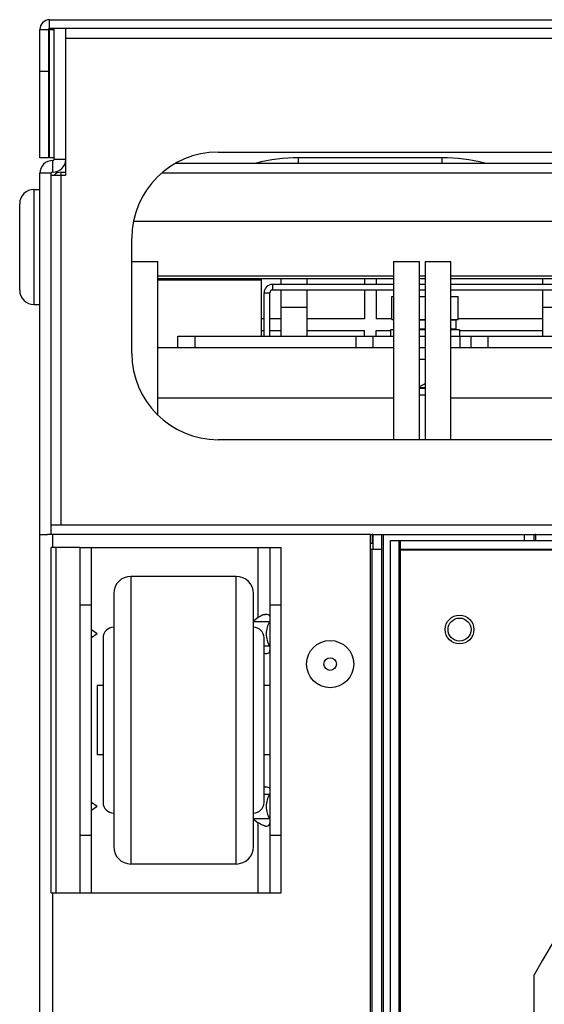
# Model space of a CAD drawing. Header units: millimetres. Extents: x 1117 to 38156, y -1945 to 7303.
# Tile 377 of 656: x 16329 to 16420, y 2323 to 2494. Entities that reach past the tile are written whole.
import ezdxf

# ---------------------------------------------------------------- set-up
doc = ezdxf.new("R2010")
doc.units = ezdxf.units.MM

msp = doc.modelspace()

# ---------------------------------------------------------------- linework, layer by layer
at = {"color": 7, "linetype": 'Continuous'}
for p, q in [((16334.161, 2469.689), (16334.161, 2493.689)), ((16334.161, 2493.689), (16665.761, 2493.689)), ((16332.461, 2469.689), (16332.461, 2491.989)), ((16332.461, 2491.989), (16333.961, 2491.989)), ((16333.961, 2491.989), (16333.961, 2469.689)), ((16334.161, 2492.189), (16665.761, 2492.189)), ((16334.161, 2491.989), (16334.961, 2491.989)), ((16334.961, 2469.408), (16334.961, 2492.189)), ((16336.961, 2466.689), (16336.961, 2492.189)), ((16336.961, 2490.489), (16663.261, 2490.489)), ((16333.961, 2484.689), (16332.461, 2484.689)), ((16333.961, 2469.689), (16332.461, 2469.689)), ((16334.961, 2469.689), (16334.161, 2469.689)), ((16363.461, 2470.689), (16638.461, 2470.689)), ((16377.461, 2468.689), (16377.461, 2469.689)), ((16402.461, 2469.689), (16377.461, 2469.689)), ((16402.461, 2468.689), (16402.461, 2469.689)), ((16334.742, 2467.189), (16334.735, 2469.189)), ((16336.961, 2469.408), (16334.961, 2469.408)), ((16645.942, 2468.689), (16355.979, 2468.689)), ((16332.461, 1969.389), (16332.461, 2466.989)), ((16334.461, 2466.989), (16332.461, 2466.989)), ((16334.461, 2404.189), (16334.461, 2466.989)), ((16334.461, 2466.689), (16336.961, 2466.689)), ((16336.161, 2405.889), (16336.161, 2467.189)), ((16336.161, 2467.189), (16336.961, 2467.189)), ((16648.309, 2466.989), (16353.612, 2466.989)), ((16331.461, 2444.189), (16331.461, 2464.189)), ((16331.461, 2464.189), (16332.461, 2464.189)), ((16328.961, 2446.689), (16328.961, 2461.689)), ((16348.77, 2458.689), (16653.152, 2458.689)), ((16348.461, 2435.689), (16348.461, 2455.689)), ((16348.461, 2451.689), (16352.961, 2451.689)), ((16352.961, 2425.005), (16352.961, 2451.689)), ((16393.961, 2451.689), (16393.961, 2420.689)), ((16393.961, 2451.689), (16398.461, 2451.689)), ((16398.461, 2451.689), (16398.461, 2420.689)), ((16399.461, 2451.689), (16399.461, 2420.689)), ((16399.461, 2451.689), (16403.961, 2451.689)), ((16403.961, 2420.689), (16403.961, 2451.689)), ((16352.961, 2449.159), (16393.961, 2449.159)), ((16398.461, 2449.159), (16399.461, 2449.159)), ((16403.961, 2449.159), (16444.961, 2449.159)), ((16352.961, 2448.689), (16393.961, 2448.689)), ((16352.961, 2448.489), (16371.011, 2448.489)), ((16371.011, 2438.689), (16371.011, 2448.689)), ((16372.961, 2447.689), (16372.961, 2446.689)), ((16393.961, 2447.689), (16372.961, 2447.689)), ((16374.461, 2447.689), (16374.461, 2448.689)), ((16378.961, 2447.689), (16378.961, 2448.689)), ((16388.961, 2448.689), (16388.961, 2447.689)), ((16390.961, 2448.689), (16390.961, 2447.689)), ((16398.461, 2448.689), (16399.461, 2448.689)), ((16399.461, 2447.689), (16398.461, 2447.689)), ((16403.961, 2448.689), (16444.961, 2448.689)), ((16444.961, 2447.689), (16403.961, 2447.689)), ((16419.961, 2447.689), (16419.961, 2448.689)), ((16371.461, 2438.689), (16371.461, 2446.189)), ((16371.461, 2446.189), (16372.461, 2446.189)), ((16372.461, 2438.689), (16372.461, 2446.189)), ((16393.961, 2446.689), (16372.961, 2446.689)), ((16374.461, 2438.689), (16374.461, 2446.689)), ((16378.961, 2438.689), (16378.961, 2446.689)), ((16388.961, 2446.689), (16388.961, 2441.689)), ((16390.961, 2446.689), (16390.961, 2441.689)), ((16393.687, 2441.589), (16393.687, 2445.589)), ((16393.687, 2445.589), (16393.961, 2445.589)), ((16399.461, 2446.689), (16398.461, 2446.689)), ((16398.461, 2445.589), (16399.461, 2445.589)), ((16444.961, 2446.689), (16403.961, 2446.689)), ((16403.961, 2445.589), (16405.234, 2445.589)), ((16405.234, 2441.589), (16405.234, 2445.589)), ((16419.961, 2438.689), (16419.961, 2446.689)), ((16331.461, 2444.189), (16332.461, 2444.189)), ((16378.961, 2443.689), (16374.461, 2443.689)), ((16424.461, 2443.689), (16419.961, 2443.689)), ((16371.461, 2441.689), (16371.011, 2441.689)), ((16374.461, 2441.689), (16372.461, 2441.689)), ((16388.961, 2441.689), (16378.961, 2441.689)), ((16393.687, 2441.689), (16390.961, 2441.689)), ((16393.687, 2441.589), (16393.961, 2441.589)), ((16398.461, 2441.589), (16399.461, 2441.589)), ((16399.461, 2441.489), (16398.461, 2441.489)), ((16403.961, 2441.589), (16405.234, 2441.589)), ((16404.811, 2441.489), (16403.961, 2441.489)), ((16404.811, 2441.489), (16404.811, 2439.889)), ((16419.961, 2441.689), (16405.234, 2441.689)), ((16356.461, 2436.689), (16356.461, 2438.689)), ((16356.461, 2438.689), (16393.961, 2438.689)), ((16359.461, 2436.689), (16359.461, 2438.689)), ((16371.011, 2439.689), (16371.461, 2439.689)), ((16372.461, 2439.689), (16374.461, 2439.689)), ((16378.961, 2439.689), (16388.961, 2439.689)), ((16387.461, 2436.689), (16387.461, 2438.689)), ((16388.961, 2438.689), (16388.961, 2439.689)), ((16390.461, 2436.689), (16390.461, 2438.689)), ((16390.961, 2438.689), (16390.961, 2439.689)), ((16390.961, 2439.689), (16393.461, 2439.689)), ((16393.461, 2439.789), (16393.461, 2438.689)), ((16393.961, 2439.789), (16393.461, 2439.789)), ((16399.461, 2439.889), (16398.461, 2439.889)), ((16399.461, 2439.789), (16398.461, 2439.789)), ((16398.461, 2438.689), (16399.461, 2438.689)), ((16404.811, 2439.889), (16403.961, 2439.889)), ((16405.461, 2439.789), (16403.961, 2439.789)), ((16403.961, 2438.689), (16441.461, 2438.689)), ((16405.461, 2439.789), (16405.461, 2438.689)), ((16405.461, 2439.689), (16419.961, 2439.689)), ((16405.487, 2438.689), (16405.487, 2436.689)), ((16407.461, 2436.689), (16407.461, 2438.689)), ((16410.461, 2436.689), (16410.461, 2438.689)), ((16352.961, 2436.689), (16393.961, 2436.689)), ((16398.461, 2436.689), (16399.461, 2436.689)), ((16403.961, 2436.689), (16444.961, 2436.689)), ((16398.461, 2434.689), (16399.461, 2434.689)), ((16399.461, 2429.689), (16398.461, 2429.689)), ((16399.461, 2429.589), (16398.461, 2429.589)), ((16398.461, 2428.489), (16399.461, 2428.489)), ((16352.961, 2427.989), (16393.961, 2427.989)), ((16403.961, 2427.989), (16444.961, 2427.989)), ((16638.461, 2420.689), (16363.461, 2420.689)), ((16334.461, 2405.889), (16665.761, 2405.889)), ((16332.461, 2404.189), (16333.819, 2404.189)), ((16389.961, 2404.189), (16333.819, 2404.189)), ((16334.661, 2404.189), (16334.661, 2401.939)), ((16389.961, 1971.389), (16389.961, 2404.189)), ((16389.961, 2404.189), (16665.761, 2404.189)), ((16390.261, 2404.189), (16390.261, 2402.689)), ((16390.461, 2401.689), (16390.461, 2404.189)), ((16391.961, 1971.189), (16391.961, 2404.189)), ((16392.161, 2404.189), (16392.161, 1971.189)), ((16393.461, 1972.189), (16393.461, 2403.189)), ((16393.461, 2403.189), (16394.961, 2403.189)), ((16394.961, 1972.189), (16394.961, 2403.189)), ((16394.961, 2403.189), (16395.161, 2403.189)), ((16395.161, 2403.189), (16395.161, 2401.689)), ((16395.161, 2403.189), (16440.961, 2403.189)), ((16416.761, 2403.189), (16416.761, 2404.189)), ((16418.461, 2403.189), (16418.461, 2404.189)), ((16418.661, 2404.189), (16418.661, 2403.189)), ((16334.461, 2341.939), (16334.461, 2401.939)), ((16339.456, 2401.939), (16334.461, 2401.939)), ((16335.274, 2401.939), (16335.274, 2341.939)), ((16339.461, 2341.939), (16339.461, 2401.939)), ((16339.461, 2401.939), (16374.461, 2401.939)), ((16341.461, 2341.939), (16341.461, 2401.939)), ((16370.461, 2389.768), (16370.461, 2401.939)), ((16372.461, 2401.939), (16372.461, 2341.939)), ((16374.461, 2341.939), (16374.461, 2401.939)), ((16389.961, 2402.689), (16390.261, 2402.689)), ((16389.961, 2401.689), (16391.961, 2401.689)), ((16390.261, 1974.189), (16390.261, 2401.689)), ((16395.161, 2401.689), (16395.161, 1973.689)), ((16395.161, 2401.689), (16440.961, 2401.689)), ((16440.961, 2401.489), (16395.161, 2401.489)), ((16348.311, 2396.939), (16348.311, 2346.939)), ((16366.611, 2396.939), (16348.311, 2396.939)), ((16366.611, 2346.94), (16366.611, 2396.939)), ((16345.311, 2393.939), (16345.311, 2349.939)), ((16369.611, 2349.939), (16369.611, 2393.939)), ((16341.461, 2391.939), (16339.461, 2391.939)), ((16374.461, 2391.939), (16372.461, 2391.939)), ((16370.461, 2389.768), (16369.611, 2389.167)), ((16369.611, 2389.061), (16372.461, 2389.061)), ((16342.461, 2386.939), (16341.461, 2387.646)), ((16342.461, 2386.939), (16341.461, 2386.232)), ((16343.461, 2386.239), (16343.461, 2357.639)), ((16371.461, 2357.639), (16371.461, 2386.239)), ((16372.461, 2384.818), (16371.461, 2384.818)), ((16342.461, 2377.939), (16342.461, 2365.939)), ((16343.461, 2377.939), (16342.461, 2377.939)), ((16372.461, 2377.939), (16371.461, 2377.939)), ((16343.461, 2365.939), (16342.461, 2365.939)), ((16372.461, 2365.939), (16371.461, 2365.939)), ((16371.461, 2359.061), (16372.461, 2359.061)), ((16342.461, 2356.939), (16341.461, 2357.646)), ((16342.461, 2356.939), (16341.461, 2356.232)), ((16372.461, 2354.818), (16369.611, 2354.818)), ((16369.611, 2354.712), (16370.461, 2354.111)), ((16370.461, 2341.939), (16370.461, 2354.111)), ((16339.461, 2351.939), (16341.461, 2351.939)), ((16372.461, 2351.939), (16374.461, 2351.939)), ((16366.611, 2346.939), (16348.311, 2346.939)), ((16334.461, 2341.939), (16339.456, 2341.939)), ((16334.661, 2341.939), (16334.661, 2036.439)), ((16339.461, 2341.939), (16374.461, 2341.939)), ((16418.461, 2247.689), (16418.461, 2327.689))]:
    msp.add_line(p, q, dxfattribs=at)
for centre, radius in [((16405.461, 2387.689), 2.5), ((16405.461, 2387.689), 2), ((16382.961, 2381.689), 4.1), ((16382.961, 2381.689), 1.09)]:
    msp.add_circle(centre, radius, dxfattribs=at)
for centre, radius, start, end in [((16334.161, 2491.989), 1.7, 90, 180), ((16334.161, 2491.989), 0.2, 90, 180), ((16363.461, 2455.689), 15, 90, 180), ((16377.461, 2440.689), 29, 90, 104.73845), ((16402.461, 2440.689), 29, 75.26155, 90), ((16334.661, 2466.989), 2.2, 88.06249, 180), ((16334.742, 2469.408), 2.218, 270, 0), ((16334.742, 2469.408), 0.218, 270, 0), ((16334.661, 2466.989), 0.2, 90, 180), ((16336.161, 2465.489), 1.7, 90, 135.08278), ((16331.461, 2461.689), 2.5, 90, 180), ((16372.961, 2446.189), 1.5, 90, 180), ((16331.461, 2446.689), 2.5, 180, 270), ((16372.961, 2446.189), 0.5, 90, 180), ((16363.461, 2435.689), 15, 180, 270), ((16390.261, 2402.489), 1.7, 83.21034, 90), ((16418.661, 2402.489), 1.7, 90, 96.78966), ((16390.261, 2402.489), 0.2, 0, 90), ((16348.311, 2393.939), 3, 90, 180), ((16366.611, 2393.939), 3, 360, 90), ((16345.311, 2386.239), 1.85, 90, 180), ((16369.611, 2386.239), 1.85, 360, 90), ((16372.016, 2385.445), 1.934, 253.37142, 256.21591), ((16493.461, 2287.689), 85, 28.07249, 151.92751), ((16372.029, 2358.38), 1.988, 103.99189, 106.55414), ((16345.311, 2357.639), 1.85, 180, 270), ((16369.611, 2357.639), 1.85, 270, 0), ((16348.311, 2349.939), 3, 180, 270), ((16366.611, 2349.939), 3, 270, 0)]:
    msp.add_arc(centre, radius, start, end, dxfattribs=at)
for points, knots in [([(16399.461, 2430.385), (16399.38, 2430.339), (16399.058, 2430.16), (16398.721, 2430.007), (16398.461, 2429.915)], [0, 0, 0, 0, 0.251834, 1, 1, 1, 1]), ([(16371.548, 2390.309), (16371.457, 2390.286), (16371.07, 2390.158), (16370.715, 2389.948), (16370.461, 2389.768)], [0, 0, 0, 0, 0.2326454, 1, 1, 1, 1]), ([(16371.548, 2390.309), (16371.604, 2390.323), (16371.798, 2390.362), (16372.01, 2390.36), (16372.141, 2390.309)], [0, 0, 0, 0, 0.290101, 1, 1, 1, 1]), ([(16372.461, 2389.061), (16372.035, 2388.459), (16371.643, 2386.939), (16372.035, 2385.42), (16372.461, 2384.818)], [0, 0, 0, 0, 0.4999924, 1, 1, 1, 1]), ([(16372.141, 2390.309), (16372.242, 2390.27), (16372.426, 2390.111), (16372.461, 2389.88), (16372.461, 2389.768)], [0, 0, 0, 0, 0.4903163, 1, 1, 1, 1]), ([(16372.139, 2383.57), (16372.24, 2383.608), (16372.426, 2383.766), (16372.461, 2383.998), (16372.461, 2384.111)], [0, 0, 0, 0, 0.4906132, 1, 1, 1, 1]), ([(16371.555, 2383.567), (16371.61, 2383.554), (16371.802, 2383.516), (16372.009, 2383.52), (16372.139, 2383.57)], [0, 0, 0, 0, 0.2896574, 1, 1, 1, 1]), ([(16371.548, 2360.309), (16371.604, 2360.323), (16371.798, 2360.362), (16372.01, 2360.36), (16372.141, 2360.309)], [0, 0, 0, 0, 0.2900929, 1, 1, 1, 1]), ([(16372.141, 2360.309), (16372.242, 2360.27), (16372.426, 2360.111), (16372.461, 2359.88), (16372.461, 2359.768)], [0, 0, 0, 0, 0.4903217, 1, 1, 1, 1]), ([(16372.461, 2359.061), (16372.035, 2358.459), (16371.643, 2356.939), (16372.035, 2355.42), (16372.461, 2354.818)], [0, 0, 0, 0, 0.4999924, 1, 1, 1, 1]), ([(16371.555, 2353.567), (16371.463, 2353.59), (16371.074, 2353.718), (16370.717, 2353.93), (16370.461, 2354.111)], [0, 0, 0, 0, 0.2324862, 1, 1, 1, 1]), ([(16371.555, 2353.567), (16371.61, 2353.554), (16371.802, 2353.516), (16372.009, 2353.52), (16372.139, 2353.57)], [0, 0, 0, 0, 0.2896574, 1, 1, 1, 1]), ([(16372.139, 2353.57), (16372.24, 2353.608), (16372.426, 2353.766), (16372.461, 2353.998), (16372.461, 2354.111)], [0, 0, 0, 0, 0.4906132, 1, 1, 1, 1])]:
    msp.add_open_spline(points, degree=3, knots=knots, dxfattribs=at)

doc.saveas('drawing.dxf')
